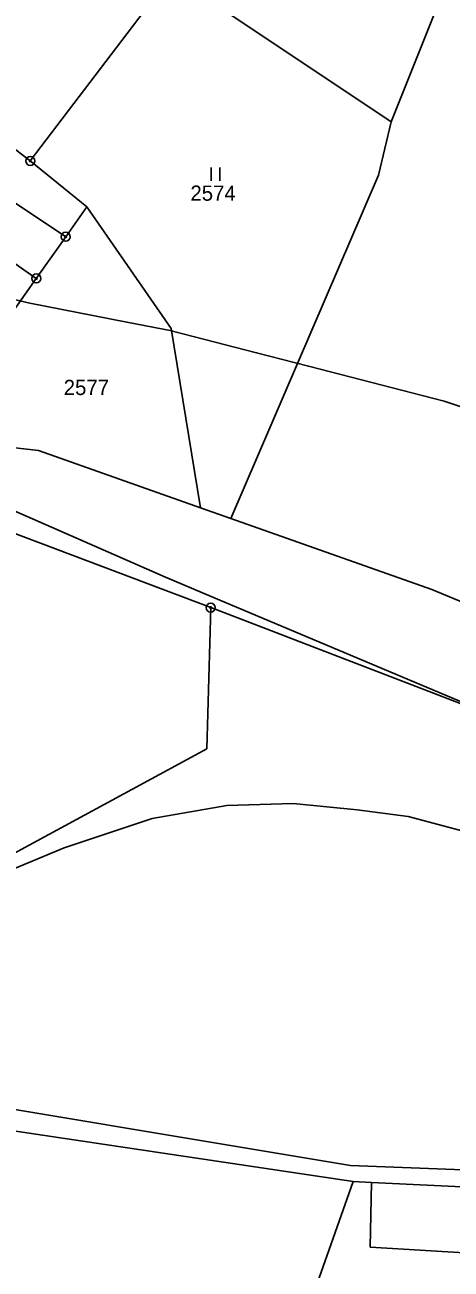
# Model space of a CAD drawing. Extents: x -546762 to -540209, y -1046851 to -1035694.
# Drawn here: x -543354.2 to -543306.6, y -1040714.9 to -1040575.9 of the extents above; entities that cross this region are included whole.
import ezdxf

# ---------------------------------------------------------------- set-up
doc = ezdxf.new("R2010")
doc.units = 0
for name, color, linetype in [('Vrstva 1', 7, 'Continuous'), ('Vrstva 13', 7, 'Continuous'), ('Vrstva 18', 7, 'Continuous'), ('Vrstva 24', 7, 'Continuous'), ('Vrstva 25', 7, 'Continuous'), ('Vrstva 52', 7, 'Continuous'), ('Vrstva 6', 7, 'Continuous')]:
    doc.layers.add(name, color=color, linetype=linetype)

msp = doc.modelspace()

# ---------------------------------------------------------------- linework, layer by layer
at = {"layer": 'Vrstva 1'}
for points in [[(-543313.33, -1040586.75), (-543302.36, -1040559.22)], [(-543337.93, -1040570.41), (-543353.63, -1040591.1)], [(-543332.15, -1040574.2), (-543313.33, -1040586.75)], [(-543353.63, -1040591.1), (-543363.35, -1040583.66)], [(-543314.75, -1040592.69), (-543313.33, -1040586.75)], [(-543347.33, -1040596.25), (-543353.63, -1040591.1)], [(-543331.24, -1040631.05), (-543314.75, -1040592.69)], [(-543355.51, -1040595.67), (-543349.68, -1040599.58)], [(-543349.68, -1040599.58), (-543347.33, -1040596.25)], [(-543347.33, -1040596.25), (-543337.89, -1040609.81)], [(-543358.68, -1040600.27), (-543352.96, -1040604.23)], [(-543349.68, -1040599.58), (-543352.96, -1040604.23)], [(-543365.48, -1040621.99), (-543352.96, -1040604.23)], [(-543337.89, -1040609.81), (-543334.61, -1040629.86)], [(-543352.7, -1040623.46), (-543365.48, -1040621.99)], [(-543334.61, -1040629.86), (-543352.7, -1040623.46)], [(-543334.61, -1040629.86), (-543331.24, -1040631.05)], [(-543308.81, -1040638.99), (-543331.24, -1040631.05)], [(-543293.89, -1040645.17), (-543308.81, -1040638.99)], [(-543333.92, -1040656.78), (-543333.49, -1040641.01)], [(-543333.92, -1040656.78), (-543359.07, -1040670.43)]]:
    msp.add_lwpolyline(points, dxfattribs=at)
at = {"layer": 'Vrstva 13'}
for points in [[(-543333.49, -1040641.01), (-543356.13, -1040632.42)], [(-543333.49, -1040641.01), (-543356.13, -1040632.42)], [(-543333.49, -1040641.01), (-543299.21, -1040654.19)], [(-543333.49, -1040641.01), (-543299.21, -1040654.19)]]:
    msp.add_lwpolyline(points, dxfattribs=at)
at = {"layer": 'Vrstva 24'}
for centre, radius in [((-543353.63, -1040591.1), 0.5), ((-543353.63, -1040591.1), 0.1), ((-543349.68, -1040599.58), 0.5), ((-543349.68, -1040599.58), 0.1), ((-543352.96, -1040604.23), 0.5), ((-543352.96, -1040604.23), 0.1), ((-543333.49, -1040641.01), 0.5), ((-543333.49, -1040641.01), 0.1)]:
    msp.add_circle(centre, radius, dxfattribs=at)
at = {"layer": 'Vrstva 25'}
for p, q in [((-543333.45, -1040593.34), (-543333.45, -1040591.84)), ((-543332.45, -1040593.34), (-543332.45, -1040591.84))]:
    msp.add_line(p, q, dxfattribs=at)
at = {"layer": 'Vrstva 52'}
for points in [[(-543091.12, -1040712.41), (-543111.91, -1040700.84), (-543134.91, -1040687.76), (-543164.45, -1040672.33), (-543174.27, -1040667.88), (-543176.28, -1040666.97), (-543193.18, -1040659.82), (-543201.63, -1040656.25), (-543228.82, -1040646.05), (-543266.64, -1040631.83), (-543288.6, -1040624.24), (-543307.42, -1040617.96), (-543322.58, -1040614.04), (-543328.36, -1040612.54), (-543337.74, -1040610.12), (-543337.84, -1040610.1), (-543342.85, -1040609.11), (-543353.68, -1040606.98), (-543361.64, -1040605.12), (-543376.95, -1040601.54), (-543406.05, -1040594.73)], [(-543085.78, -1040738.2), (-543101.67, -1040732.49), (-543140.14, -1040717.52), (-543174.28, -1040705.94), (-543210.23, -1040692.22), (-543217.71, -1040689.38), (-543238.43, -1040681.52), (-543299.21, -1040654.19), (-543333.45, -1040639.76), (-543338.53, -1040637.62), (-543366.74, -1040625.24), (-543373.17, -1040622.42), (-543394.76, -1040609.36), (-543404.86, -1040603.25), (-543412.12, -1040599.04)], [(-543404.86, -1040603.25), (-543394.76, -1040609.36), (-543373.17, -1040622.42), (-543366.74, -1040625.24), (-543338.53, -1040637.62), (-543333.45, -1040639.76), (-543299.21, -1040654.19), (-543238.43, -1040681.52), (-543217.71, -1040689.38), (-543210.23, -1040692.22), (-543174.28, -1040705.94), (-543140.14, -1040717.52), (-543101.67, -1040732.49), (-543085.78, -1040738.2)], [(-543409.7, -1040713.2), (-543401.56, -1040701.79), (-543395.62, -1040694.52), (-543387.63, -1040687.61), (-543376.61, -1040680.82), (-543363.29, -1040673.43), (-543349.84, -1040667.86), (-543340.03, -1040664.59), (-543331.68, -1040663.13), (-543324.29, -1040662.89), (-543317.14, -1040663.62)], [(-543317.14, -1040663.62), (-543311.45, -1040664.35), (-543305.16, -1040666.04), (-543300.43, -1040667.62), (-543295.83, -1040670.4), (-543291.83, -1040673.31), (-543288.56, -1040677.07), (-543286.75, -1040682.04), (-543285.9, -1040687.97), (-543286.02, -1040692.58), (-543287.72, -1040697.55), (-543290.99, -1040703.73), (-543293.97, -1040708.02), (-543332.07, -1040751.25), (-543345.15, -1040770.52), (-543356.78, -1040786.63)]]:
    msp.add_lwpolyline(points, dxfattribs=at)
at = {"layer": 'Vrstva 6'}
for points in [[(-543371.93, -1040694.31), (-543317.86, -1040703.34)], [(-543373.27, -1040696.81), (-543317.56, -1040705.14)], [(-543317.86, -1040703.34), (-543290.76, -1040704.37)], [(-543333.35, -1040749.84), (-543317.56, -1040705.14)], [(-543317.56, -1040705.14), (-543315.52, -1040705.24)], [(-543315.68, -1040712.46), (-543315.52, -1040705.24)], [(-543315.52, -1040705.24), (-543289.88, -1040706.47)], [(-543279.12, -1040714.65), (-543315.68, -1040712.46)]]:
    msp.add_lwpolyline(points, dxfattribs=at)

# ---------------------------------------------------------------- texts
at = {"layer": 'Vrstva 18'}
for s, p in [('2574', (-543335.75, -1040595.55)), ('2577', (-543349.9, -1040617.26))]:
    msp.add_text(s, height=1.7, dxfattribs=at).set_placement(p)

doc.saveas('drawing.dxf')
